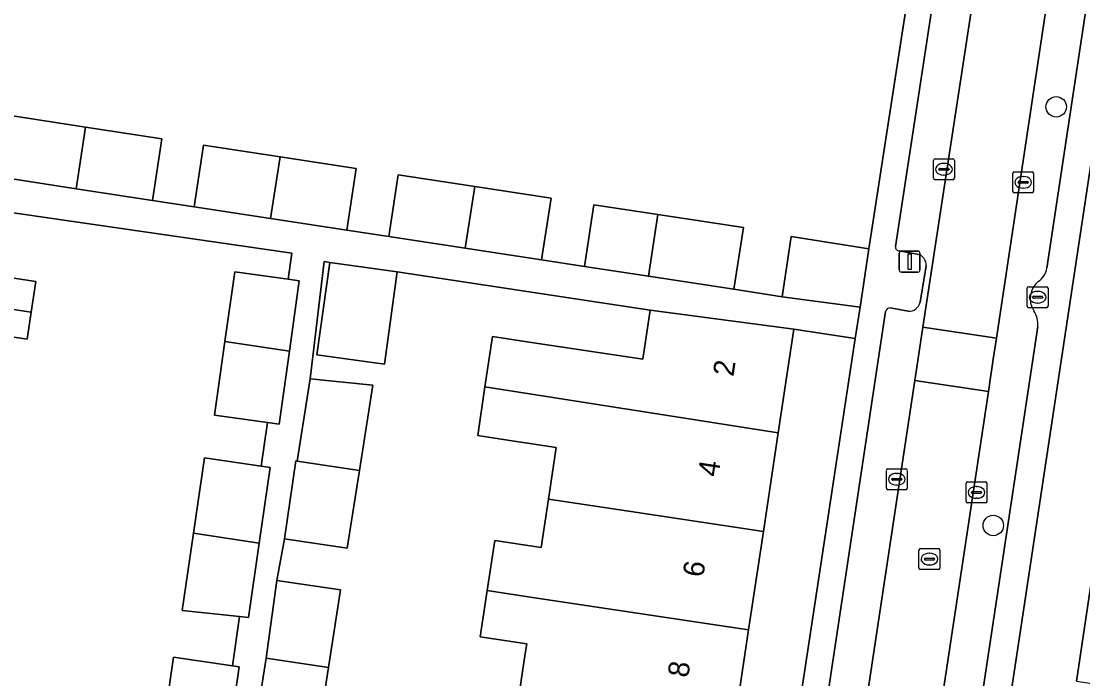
# Model space of a CAD drawing. Extents: x 162172 to 163187, y 382874 to 383685.
# Drawn here: x 162999.1 to 163049.9, y 383214.4 to 383245.8 of the extents above; entities that cross this region are included whole.
import ezdxf

# ---------------------------------------------------------------- set-up
doc = ezdxf.new("R2010")
doc.units = 0
for name, color, linetype in [('IMGEO_Boom', 7, 'Continuous'), ('IMGEO_Brandkraan', 7, 'Continuous'), ('IMGEO_Erf', 7, 'Continuous'), ('IMGEO_Kolk', 7, 'Continuous'), ('IMGEO_Lichtmast', 7, 'Continuous'), ('IMGEO_Muur', 7, 'Continuous'), ('IMGEO_Pand', 7, 'Continuous'), ('IMGEO_Pand_nummerreeks', 7, 'Continuous'), ('IMGEO_Parkeervlak_open', 7, 'Continuous'), ('IMGEO_Rijbaan_lokaal_open', 7, 'Continuous'), ('IMGEO_Rioolput', 7, 'Continuous'), ('IMGEO_Voetpad_open', 7, 'Continuous')]:
    doc.layers.add(name, color=color, linetype=linetype)

msp = doc.modelspace()

# ---------------------------------------------------------------- linework, layer by layer
at = {"layer": 'IMGEO_Boom'}
for centre in [(163048.649, 383241.752), (163045.638, 383221.726)]:
    msp.add_circle(centre, 0.489, dxfattribs=at)
at = {"layer": 'IMGEO_Brandkraan'}
for p, q in [((163047.259, 383232.219), (163047.259, 383233.071)), ((163047.334, 383233.145), (163048.186, 383233.145)), ((163048.26, 383233.071), (163048.26, 383232.219)), ((163047.518, 383232.639), (163047.518, 383232.651)), ((163047.956, 383232.602), (163047.558, 383232.602)), ((163047.561, 383232.688), (163047.959, 383232.688)), ((163047.747, 383232.925), (163047.772, 383232.925)), ((163048.002, 383232.651), (163048.002, 383232.639)), ((163048.186, 383232.145), (163047.334, 383232.145)), ((163047.77, 383232.365), (163047.745, 383232.365))]:
    msp.add_line(p, q, dxfattribs=at)
for points in [[(163047.259, 383232.219), (163047.259, 383233.071)], [(163047.334, 383233.145), (163048.186, 383233.145)], [(163048.26, 383233.071), (163048.26, 383232.219)], [(163048.186, 383232.145), (163047.334, 383232.145)]]:
    msp.add_lwpolyline(points, dxfattribs=at)
for centre, radius, start, end in [((163047.336, 383233.069), 0.0765, 91.552, 178.448), ((163047.336, 383233.069), 0.0765, 91.552, 178.448), ((163048.184, 383233.069), 0.0765, 1.552, 88.448), ((163048.184, 383233.069), 0.0765, 1.552, 88.448), ((163047.558, 383232.648), 0.0403, 85.8775, 175.7526), ((163047.555, 383232.638), 0.0366, 178.938, 274.7102), ((163047.959, 383232.645), 0.043, 264.8664, 352.4533), ((163047.963, 383232.65), 0.0386, 1.7309, 96.639), ((163047.336, 383232.221), 0.0765, 181.552, 268.448), ((163047.336, 383232.221), 0.0765, 181.552, 268.448), ((163048.184, 383232.221), 0.0765, 271.552, 358.448), ((163048.184, 383232.221), 0.0765, 271.552, 358.448)]:
    msp.add_arc(centre, radius, start, end, dxfattribs=at)
for centre, major_axis, ratio, start_param, end_param in [((163047.746, 383232.645), (-0.387, 0.002), 0.722429, 4.712389, 7.853982), ((163047.771, 383232.645), (-0.39, 0.002), 0.717154, 1.570796, 4.712389)]:
    msp.add_ellipse(centre, major_axis=major_axis, ratio=ratio, start_param=start_param, end_param=end_param, dxfattribs=at)
at = {"layer": 'IMGEO_Erf'}
for points in [[(163049.621, 383214.28), (163050.321, 383218.978), (163051.021, 383223.678), (163051.72, 383228.377), (163052.417, 383233.055), (163051.636, 383233.175), (163051.604, 383232.968), (163051.397, 383233), (163051.432, 383233.226), (163052.164, 383237.969), (163052.896, 383242.713), (163053.628, 383247.456), (163054.021, 383250), (163054.379, 383252.317), (163052.367, 383252.624), (163051.971, 383250), (163037.149, 383151.861)], [(162998.402, 383241.365), (163002.2, 383240.785), (163005.854, 383240.227), (163005.4, 383237.276), (163007.397, 383236.97), (163007.85, 383239.922), (163011.514, 383239.363), (163015.159, 383238.807), (163014.705, 383235.854), (163016.709, 383235.548), (163017.163, 383238.501), (163020.823, 383237.942), (163024.478, 383237.384), (163024.023, 383234.431), (163026.071, 383234.118), (163026.525, 383237.071), (163029.585, 383236.604), (163033.682, 383235.979), (163033.231, 383233.024), (163035.534, 383232.662), (163035.971, 383235.549), (163039.68, 383234.953), (163041.692, 383247.97)], [(163005.864, 383211.689), (163006.405, 383215.421), (163009.236, 383215.012), (163009.575, 383217.368), (163006.831, 383217.656), (163007.366, 383221.351), (163007.889, 383224.962), (163010.611, 383224.569), (163010.909, 383226.645), (163008.377, 383227), (163008.873, 383230.533), (163009.34, 383233.867), (163011.897, 383233.509), (163012.077, 383234.758), (162997.958, 383236.789)], [(163022.933, 383213.561), (163023.225, 383215.494), (163023.311, 383216.067), (163021.087, 383216.404), (163021.421, 383218.61), (163021.785, 383221.013), (163024.005, 383220.677), (163024.354, 383222.989), (163024.727, 383225.462), (163022.51, 383225.798), (163020.966, 383226.03), (163021.315, 383228.352), (163021.678, 383230.762), (163023.226, 383230.529), (163028.862, 383229.675), (163029.217, 383232.022), (163017.12, 383233.862), (163016.503, 383229.446), (163013.277, 383229.896), (163013.893, 383234.313), (163013.624, 383234.356), (163012.949, 383228.748), (163015.954, 383228.445), (163015.308, 383224.352), (163014.723, 383220.638), (163011.718, 383221.09), (163011.362, 383219.1), (163014.408, 383218.641), (163013.824, 383214.932), (163013.311, 383211.677)], [(162997.499, 383233.747), (162999.826, 383233.395), (162999.606, 383231.933), (162999.41, 383230.634), (162997.082, 383230.986)]]:
    msp.add_lwpolyline(points, dxfattribs=at)
msp.add_lwpolyline([(163039.037, 383230.674), (163036.097, 383231.121), (163035.35, 383226.153), (163034.641, 383221.439), (163033.933, 383216.725), (163033.224, 383212.011), (163032.515, 383207.297), (163031.806, 383202.583), (163031.098, 383197.869), (163030.389, 383193.155), (163029.68, 383188.442), (163028.748, 383182.244), (163028.04, 383177.53), (163027.331, 383172.817), (163026.622, 383168.103), (163025.913, 383163.389), (163025.205, 383158.674), (163024.496, 383153.961), (163023.787, 383149.247), (163023.078, 383144.532), (163022.37, 383139.819), (163021.653, 383135.053), (163024.437, 383134.63)], close=True, dxfattribs=at)
at = {"layer": 'IMGEO_Kolk'}
for p, q in [((163042.777, 383238.341), (163042.777, 383239.193)), ((163042.852, 383239.267), (163043.704, 383239.267)), ((163043.778, 383239.193), (163043.778, 383238.341)), ((163043.036, 383238.761), (163043.036, 383238.773)), ((163043.474, 383238.724), (163043.076, 383238.724)), ((163043.079, 383238.81), (163043.477, 383238.81)), ((163043.265, 383239.047), (163043.29, 383239.047)), ((163043.52, 383238.773), (163043.52, 383238.761)), ((163046.643, 383238.641), (163047.495, 383238.641)), ((163043.704, 383238.267), (163042.852, 383238.267)), ((163043.288, 383238.487), (163043.263, 383238.487)), ((163046.568, 383237.715), (163046.568, 383238.567)), ((163046.827, 383238.135), (163046.827, 383238.147)), ((163046.87, 383238.184), (163047.268, 383238.184)), ((163047.056, 383238.421), (163047.081, 383238.421)), ((163047.311, 383238.147), (163047.311, 383238.135)), ((163047.569, 383238.567), (163047.569, 383237.715)), ((163047.495, 383237.641), (163046.643, 383237.641)), ((163047.265, 383238.098), (163046.867, 383238.098)), ((163047.079, 383237.861), (163047.054, 383237.861)), ((163040.597, 383224.437), (163041.449, 383224.437)), ((163040.522, 383223.511), (163040.522, 383224.363)), ((163040.781, 383223.931), (163040.781, 383223.943)), ((163041.219, 383223.894), (163040.821, 383223.894)), ((163040.824, 383223.98), (163041.222, 383223.98)), ((163041.01, 383224.217), (163041.035, 383224.217)), ((163041.265, 383223.943), (163041.265, 383223.931)), ((163041.523, 383224.363), (163041.523, 383223.511)), ((163041.449, 383223.437), (163040.597, 383223.437)), ((163041.033, 383223.657), (163041.008, 383223.657)), ((163044.336, 383222.879), (163044.336, 383223.731)), ((163044.411, 383223.805), (163045.263, 383223.805)), ((163044.824, 383223.585), (163044.849, 383223.585)), ((163045.337, 383223.731), (163045.337, 383222.879)), ((163044.595, 383223.299), (163044.595, 383223.311)), ((163045.033, 383223.262), (163044.635, 383223.262)), ((163044.638, 383223.348), (163045.036, 383223.348)), ((163044.847, 383223.025), (163044.822, 383223.025)), ((163045.079, 383223.311), (163045.079, 383223.299)), ((163045.263, 383222.805), (163044.411, 383222.805))]:
    msp.add_line(p, q, dxfattribs=at)
for points in [[(163042.777, 383238.341), (163042.777, 383239.193)], [(163042.852, 383239.267), (163043.704, 383239.267)], [(163043.778, 383239.193), (163043.778, 383238.341)], [(163046.643, 383238.641), (163047.495, 383238.641)], [(163043.704, 383238.267), (163042.852, 383238.267)], [(163046.568, 383237.715), (163046.568, 383238.567)], [(163047.569, 383238.567), (163047.569, 383237.715)], [(163047.495, 383237.641), (163046.643, 383237.641)], [(163040.597, 383224.437), (163041.449, 383224.437)], [(163040.522, 383223.511), (163040.522, 383224.363)], [(163041.523, 383224.363), (163041.523, 383223.511)], [(163041.449, 383223.437), (163040.597, 383223.437)], [(163044.336, 383222.879), (163044.336, 383223.731)], [(163044.411, 383223.805), (163045.263, 383223.805)], [(163045.337, 383223.731), (163045.337, 383222.879)], [(163045.263, 383222.805), (163044.411, 383222.805)]]:
    msp.add_lwpolyline(points, dxfattribs=at)
for centre, radius, start, end in [((163042.854, 383239.191), 0.0765, 91.552, 178.448), ((163042.854, 383239.191), 0.0765, 91.552, 178.448), ((163043.702, 383239.191), 0.0765, 1.552, 88.448), ((163043.702, 383239.191), 0.0765, 1.552, 88.448), ((163043.076, 383238.77), 0.0403, 85.8775, 175.7526), ((163043.073, 383238.76), 0.0366, 178.938, 274.7102), ((163043.477, 383238.767), 0.043, 264.8664, 352.4533), ((163043.481, 383238.772), 0.0386, 1.7309, 96.639), ((163046.645, 383238.565), 0.0765, 91.552, 178.448), ((163046.645, 383238.565), 0.0765, 91.552, 178.448), ((163047.493, 383238.565), 0.0765, 1.552, 88.448), ((163047.493, 383238.565), 0.0765, 1.552, 88.448), ((163042.854, 383238.343), 0.0765, 181.552, 268.448), ((163042.854, 383238.343), 0.0765, 181.552, 268.448), ((163043.702, 383238.343), 0.0765, 271.552, 358.448), ((163043.702, 383238.343), 0.0765, 271.552, 358.448), ((163046.867, 383238.144), 0.0403, 85.8775, 175.7526), ((163046.864, 383238.134), 0.0366, 178.938, 274.7102), ((163047.268, 383238.141), 0.043, 264.8664, 352.4533), ((163047.272, 383238.146), 0.0386, 1.7309, 96.639), ((163046.645, 383237.717), 0.0765, 181.552, 268.448), ((163046.645, 383237.717), 0.0765, 181.552, 268.448), ((163047.493, 383237.717), 0.0765, 271.552, 358.448), ((163047.493, 383237.717), 0.0765, 271.552, 358.448), ((163040.599, 383224.361), 0.0765, 91.552, 178.448), ((163040.599, 383224.361), 0.0765, 91.552, 178.448), ((163041.447, 383224.361), 0.0765, 1.552, 88.448), ((163041.447, 383224.361), 0.0765, 1.552, 88.448), ((163040.821, 383223.94), 0.0403, 85.8775, 175.7526), ((163040.818, 383223.93), 0.0366, 178.938, 274.7102), ((163041.222, 383223.937), 0.043, 264.8664, 352.4533), ((163041.226, 383223.942), 0.0386, 1.7309, 96.639), ((163040.599, 383223.513), 0.0765, 181.552, 268.448), ((163040.599, 383223.513), 0.0765, 181.552, 268.448), ((163041.447, 383223.513), 0.0765, 271.552, 358.448), ((163041.447, 383223.513), 0.0765, 271.552, 358.448), ((163044.413, 383223.729), 0.0765, 91.552, 178.448), ((163044.413, 383223.729), 0.0765, 91.552, 178.448), ((163045.261, 383223.729), 0.0765, 1.552, 88.448), ((163045.261, 383223.729), 0.0765, 1.552, 88.448), ((163044.413, 383222.881), 0.0765, 181.552, 268.448), ((163044.413, 383222.881), 0.0765, 181.552, 268.448), ((163044.635, 383223.308), 0.0403, 85.8775, 175.7526), ((163044.632, 383223.298), 0.0366, 178.938, 274.7102), ((163045.036, 383223.305), 0.043, 264.8664, 352.4533), ((163045.04, 383223.31), 0.0386, 1.7309, 96.639), ((163045.261, 383222.881), 0.0765, 271.552, 358.448), ((163045.261, 383222.881), 0.0765, 271.552, 358.448)]:
    msp.add_arc(centre, radius, start, end, dxfattribs=at)
for centre, major_axis, ratio, start_param, end_param in [((163043.264, 383238.767), (-0.387, 0.002), 0.722429, 4.712389, 7.853982), ((163043.289, 383238.767), (-0.39, 0.002), 0.717154, 1.570796, 4.712389), ((163047.055, 383238.141), (-0.387, 0.002), 0.722429, 4.712389, 7.853982), ((163047.08, 383238.141), (-0.39, 0.002), 0.717154, 1.570796, 4.712389), ((163041.009, 383223.937), (-0.387, 0.002), 0.722429, 4.712389, 7.853982), ((163041.034, 383223.937), (-0.39, 0.002), 0.717154, 1.570796, 4.712389), ((163044.823, 383223.305), (-0.387, 0.002), 0.722429, 4.712389, 7.853982), ((163044.848, 383223.305), (-0.39, 0.002), 0.717154, 1.570796, 4.712389)]:
    msp.add_ellipse(centre, major_axis=major_axis, ratio=ratio, start_param=start_param, end_param=end_param, dxfattribs=at)
at = {"layer": 'IMGEO_Lichtmast'}
for p, q in [((163041.14, 383233.948), (163041.14, 383234.748)), ((163041.14, 383234.748), (163041.14, 383233.948)), ((163041.24, 383234.848), (163042.03, 383234.848)), ((163042.03, 383234.848), (163041.24, 383234.848)), ((163042.13, 383234.748), (163042.13, 383233.948)), ((163042.13, 383233.948), (163042.13, 383234.748)), ((163042.03, 383233.848), (163041.24, 383233.848)), ((163041.24, 383233.848), (163042.03, 383233.848))]:
    msp.add_line(p, q, dxfattribs=at)
msp.add_lwpolyline([(163041.56, 383234.723), (163041.71, 383234.723), (163041.71, 383233.973), (163041.56, 383233.973), (163041.56, 383234.723)], dxfattribs=at)
for centre, start, end in [((163041.24, 383234.748), 90, 180), ((163041.24, 383234.748), 90, 180), ((163042.03, 383234.748), 0, 90), ((163042.03, 383234.748), 360, 90), ((163041.24, 383233.948), 180, 270), ((163041.24, 383233.948), 180, 270), ((163042.03, 383233.948), 270, 0), ((163042.03, 383233.948), 270, 0)]:
    msp.add_arc(centre, 0.1, start, end, dxfattribs=at)
at = {"layer": 'IMGEO_Muur'}
msp.add_lwpolyline([(163039.68, 383234.953), (163041.773, 383248.496)], dxfattribs=at)
at = {"layer": 'IMGEO_Pand'}
for points in [[(163002.2, 383240.785), (162998.402, 383241.365), (162997.951, 383238.413), (163001.746, 383237.834)], [(163002.2, 383240.785), (163001.746, 383237.834), (163005.4, 383237.276), (163005.854, 383240.227)], [(163011.514, 383239.363), (163007.85, 383239.922), (163007.397, 383236.97), (163011.06, 383236.411)], [(163011.514, 383239.363), (163011.06, 383236.411), (163014.705, 383235.854), (163015.159, 383238.807)], [(163020.823, 383237.942), (163017.163, 383238.501), (163016.709, 383235.548), (163020.369, 383234.989)], [(162999.606, 383231.933), (162999.826, 383233.395), (162997.499, 383233.747), (162997.958, 383236.789), (162994.898, 383237.251), (162990.06, 383238.111), (162989.357, 383233.481)], [(163020.823, 383237.942), (163020.369, 383234.989), (163024.023, 383234.431), (163024.478, 383237.384)], [(163029.585, 383236.604), (163026.525, 383237.071), (163026.071, 383234.118), (163029.134, 383233.65)], [(163033.682, 383235.979), (163029.585, 383236.604), (163029.134, 383233.65), (163033.231, 383233.024)], [(163039.263, 383232.162), (163039.68, 383234.953), (163035.971, 383235.549), (163035.534, 383232.662)], [(163013.277, 383229.896), (163016.503, 383229.446), (163017.12, 383233.862), (163013.893, 383234.313)], [(163012.43, 383233.434), (163011.897, 383233.509), (163009.34, 383233.867), (163008.873, 383230.533), (163011.958, 383230.067)], [(162996.548, 383227.454), (162997.082, 383230.986), (162999.41, 383230.634), (162999.606, 383231.933), (162989.357, 383233.481), (162988.586, 383228.401), (162989.126, 383228.319), (162989.164, 383228.569)], [(163021.315, 383228.352), (163035.35, 383226.153), (163036.097, 383231.121), (163029.217, 383232.022), (163028.862, 383229.675), (163023.226, 383230.529), (163021.678, 383230.762)], [(163011.958, 383230.067), (163008.873, 383230.533), (163008.377, 383227), (163010.909, 383226.645), (163011.467, 383226.567)], [(163012.327, 383224.801), (163015.308, 383224.352), (163015.954, 383228.445), (163012.949, 383228.748)], [(163035.35, 383226.153), (163021.315, 383228.352), (163020.966, 383226.03), (163022.51, 383225.798), (163024.727, 383225.462), (163024.354, 383222.989), (163027.771, 383222.474), (163034.641, 383221.439)], [(163011.044, 383224.506), (163010.611, 383224.569), (163007.889, 383224.962), (163007.366, 383221.351), (163010.518, 383220.875)], [(163015.308, 383224.352), (163012.327, 383224.801), (163012.259, 383224.811), (163011.718, 383221.09), (163014.723, 383220.638)], [(163034.641, 383221.439), (163027.771, 383222.474), (163024.354, 383222.989), (163024.005, 383220.677), (163021.785, 383221.013), (163021.421, 383218.61), (163023.586, 383218.284), (163033.933, 383216.725)], [(163010.518, 383220.875), (163007.366, 383221.351), (163006.831, 383217.656), (163009.575, 383217.368), (163010.004, 383217.323)], [(163011.362, 383219.1), (163010.843, 383215.381), (163013.824, 383214.932), (163014.408, 383218.641)], [(163056.957, 383217.979), (163050.321, 383218.978), (163049.621, 383214.28), (163059.918, 383212.73), (163063.652, 383212.168), (163064.032, 383214.684), (163062.278, 383214.95), (163059.894, 383215.31), (163060.21, 383217.489)], [(163033.933, 383216.725), (163023.586, 383218.284), (163021.421, 383218.61), (163021.087, 383216.404), (163023.311, 383216.067), (163023.225, 383215.494), (163022.933, 383213.561), (163026.344, 383213.047), (163033.224, 383212.011)], [(163009.559, 383214.965), (163009.236, 383215.012), (163006.405, 383215.421), (163005.864, 383211.689), (163009.016, 383211.213)], [(163013.824, 383214.932), (163010.843, 383215.381), (163010.333, 383212.147), (163010.571, 383212.109), (163013.311, 383211.677)]]:
    msp.add_lwpolyline(points, close=True, dxfattribs=at)
at = {"layer": 'IMGEO_Parkeervlak_open'}
for points in [[(163041.863, 383228.565), (163041.878, 383228.662), (163042.268, 383231.213), (163049.554, 383278.864)], [(163052.957, 383278.34), (163045.786, 383230.678), (163045.636, 383229.68), (163045.404, 383228.141), (163038.236, 383180.621), (163037.85, 383178.065), (163037.751, 383177.408), (163031.1, 383133.102), (163030.962, 383132.202)], [(163047.601, 383278.546), (163047.34, 383276.837), (163040.959, 383235.075)], [(163048.208, 383234.032), (163051.137, 383253.468)], [(163041.127, 383234.864), (163041.999, 383234.705)], [(163042.425, 383234.142), (163042.136, 383232.407)], [(163041.559, 383231.982), (163040.706, 383232.133)], [(163040.487, 383231.96), (163033.234, 383183.88)], [(163044.347, 383208.502), (163044.534, 383209.791), (163047.774, 383231.237)], [(163022.495, 383109.64), (163026.76, 383129.231), (163026.869, 383129.807), (163026.979, 383130.383), (163027.448, 383132.692), (163031.942, 383162.715), (163034.322, 383178.584), (163034.707, 383181.151), (163034.878, 383182.293), (163041.863, 383228.565)]]:
    msp.add_lwpolyline(points, dxfattribs=at)
for centre, radius, start, end in [((163041.14, 383235.047), 0.183, 171.0893, 265.9649), ((163041.901, 383234.188), 0.526, 354.9552, 79.2715), ((163047.248, 383234.205), 0.975, 304.8879, 349.7803), ((163048.468, 383232.573), 1.064, 128.4966, 212.4994), ((163040.695, 383231.921), 0.212, 87.1042, 169.51), ((163041.619, 383232.505), 0.526, 263.442, 349.3064), ((163046.514, 383231.311), 1.262, 356.6348, 33.1253)]:
    msp.add_arc(centre, radius, start, end, dxfattribs=at)
at = {"layer": 'IMGEO_Rijbaan_lokaal_open'}
msp.add_lwpolyline([(163049.554, 383278.864), (163042.268, 383231.213), (163045.786, 383230.678), (163052.957, 383278.34)], dxfattribs=at)
for points in [[(163045.786, 383230.678), (163042.268, 383231.213), (163041.878, 383228.662), (163045.404, 383228.141), (163045.636, 383229.68)], [(163045.404, 383228.141), (163041.878, 383228.662), (163041.863, 383228.565), (163034.878, 383182.293), (163034.707, 383181.151), (163038.236, 383180.621)]]:
    msp.add_lwpolyline(points, close=True, dxfattribs=at)
at = {"layer": 'IMGEO_Rioolput'}
for p, q in [((163042.082, 383219.69), (163042.082, 383220.542)), ((163042.157, 383220.616), (163043.009, 383220.616)), ((163042.57, 383220.396), (163042.595, 383220.396)), ((163043.083, 383220.542), (163043.083, 383219.69)), ((163042.341, 383220.11), (163042.341, 383220.122)), ((163042.779, 383220.073), (163042.381, 383220.073)), ((163042.384, 383220.159), (163042.782, 383220.159)), ((163042.593, 383219.836), (163042.568, 383219.836)), ((163042.825, 383220.122), (163042.825, 383220.11)), ((163043.009, 383219.616), (163042.157, 383219.616))]:
    msp.add_line(p, q, dxfattribs=at)
for points in [[(163042.082, 383219.69), (163042.082, 383220.542)], [(163042.157, 383220.616), (163043.009, 383220.616)], [(163043.083, 383220.542), (163043.083, 383219.69)], [(163043.009, 383219.616), (163042.157, 383219.616)]]:
    msp.add_lwpolyline(points, dxfattribs=at)
for centre, radius, start, end in [((163042.159, 383220.54), 0.0765, 91.552, 178.448), ((163042.159, 383220.54), 0.0765, 91.552, 178.448), ((163043.007, 383220.54), 0.0765, 1.552, 88.448), ((163043.007, 383220.54), 0.0765, 1.552, 88.448), ((163042.381, 383220.119), 0.0403, 85.8775, 175.7526), ((163042.378, 383220.109), 0.0366, 178.938, 274.7102), ((163042.782, 383220.116), 0.043, 264.8664, 352.4533), ((163042.786, 383220.121), 0.0386, 1.7309, 96.639), ((163042.159, 383219.692), 0.0765, 181.552, 268.448), ((163042.159, 383219.692), 0.0765, 181.552, 268.448), ((163043.007, 383219.692), 0.0765, 271.552, 358.448), ((163043.007, 383219.692), 0.0765, 271.552, 358.448)]:
    msp.add_arc(centre, radius, start, end, dxfattribs=at)
for centre, major_axis, ratio, start_param, end_param in [((163042.569, 383220.116), (-0.387, 0.002), 0.722429, 4.712389, 7.853982), ((163042.594, 383220.116), (-0.39, 0.002), 0.717154, 1.570796, 4.712389)]:
    msp.add_ellipse(centre, major_axis=major_axis, ratio=ratio, start_param=start_param, end_param=end_param, dxfattribs=at)
at = {"layer": 'IMGEO_Voetpad_open'}
for points in [[(163040.959, 383235.075), (163047.34, 383276.837), (163045.084, 383277.184), (163042.825, 383262.415), (163042.573, 383260.331)], [(163043.453, 383259.501), (163043.302, 383258.58), (163042.291, 383251.846), (163041.773, 383248.496), (163041.692, 383247.97), (163039.68, 383234.953), (163039.263, 383232.162), (163039.037, 383230.674), (163024.437, 383134.63), (163024.221, 383133.207), (163023.786, 383130.253), (163021.966, 383121.901), (163019.497, 383110.642), (163018.734, 383110.811), (163018.493, 383109.759)], [(163051.137, 383253.468), (163048.208, 383234.032)], [(163029.245, 383108.188), (163029.377, 383108.445), (163029.019, 383108.524), (163029.069, 383108.732), (163029.271, 383108.675), (163032.072, 383121.12), (163033.233, 383126.158), (163033.847, 383128.823), (163034.275, 383131.629), (163034.476, 383133.047), (163034.477, 383133.054), (163037.149, 383151.861), (163051.971, 383250)], [(163010.333, 383212.147), (163010.843, 383215.381), (163011.362, 383219.1), (163011.718, 383221.09), (163012.259, 383224.811), (163012.327, 383224.801), (163012.949, 383228.748), (163013.624, 383234.356), (163013.893, 383234.313), (163017.12, 383233.862), (163029.217, 383232.022), (163036.097, 383231.121), (163039.037, 383230.674), (163039.263, 383232.162), (163035.534, 383232.662), (163033.231, 383233.024), (163029.134, 383233.65), (163026.071, 383234.118), (163024.023, 383234.431), (163020.369, 383234.989), (163016.709, 383235.548), (163014.705, 383235.854), (163011.06, 383236.411), (163007.397, 383236.97), (163005.4, 383237.276), (163001.746, 383237.834), (162997.951, 383238.413)], [(162997.958, 383236.789), (163012.077, 383234.758), (163011.897, 383233.509), (163012.43, 383233.434), (163011.958, 383230.067), (163011.467, 383226.567), (163010.909, 383226.645), (163010.611, 383224.569), (163011.044, 383224.506), (163010.518, 383220.875), (163010.004, 383217.323), (163009.575, 383217.368), (163009.236, 383215.012), (163009.559, 383214.965), (163009.016, 383211.213)], [(163041.999, 383234.705), (163041.127, 383234.864)], [(163042.136, 383232.407), (163042.425, 383234.142)], [(163040.706, 383232.133), (163041.559, 383231.982)], [(163033.234, 383183.88), (163040.487, 383231.96)], [(163047.774, 383231.237), (163044.534, 383209.791), (163044.347, 383208.502)]]:
    msp.add_lwpolyline(points, dxfattribs=at)
for centre, radius, start, end in [((163041.14, 383235.047), 0.183, 171.0893, 265.9649), ((163041.901, 383234.188), 0.526, 354.9552, 79.2715), ((163047.248, 383234.205), 0.975, 304.8879, 349.7803), ((163048.468, 383232.573), 1.064, 128.4966, 212.4994), ((163040.695, 383231.921), 0.212, 87.1042, 169.51), ((163041.619, 383232.505), 0.526, 263.442, 349.3064), ((163046.514, 383231.311), 1.262, 356.6348, 33.1253)]:
    msp.add_arc(centre, radius, start, end, dxfattribs=at)

# ---------------------------------------------------------------- texts
at = {"layer": 'IMGEO_Pand_nummerreeks'}
for s, rotation, p in [('2', 81.4495, (163033.202, 383228.819)), ('4', 81.4517, (163032.481, 383224.018)), ('6', 81.4517, (163031.759, 383219.215)), ('8', 81.4517, (163031.037, 383214.415))]:
    msp.add_text(s, height=1, rotation=rotation, dxfattribs=at).set_placement(p)

doc.saveas('drawing.dxf')
